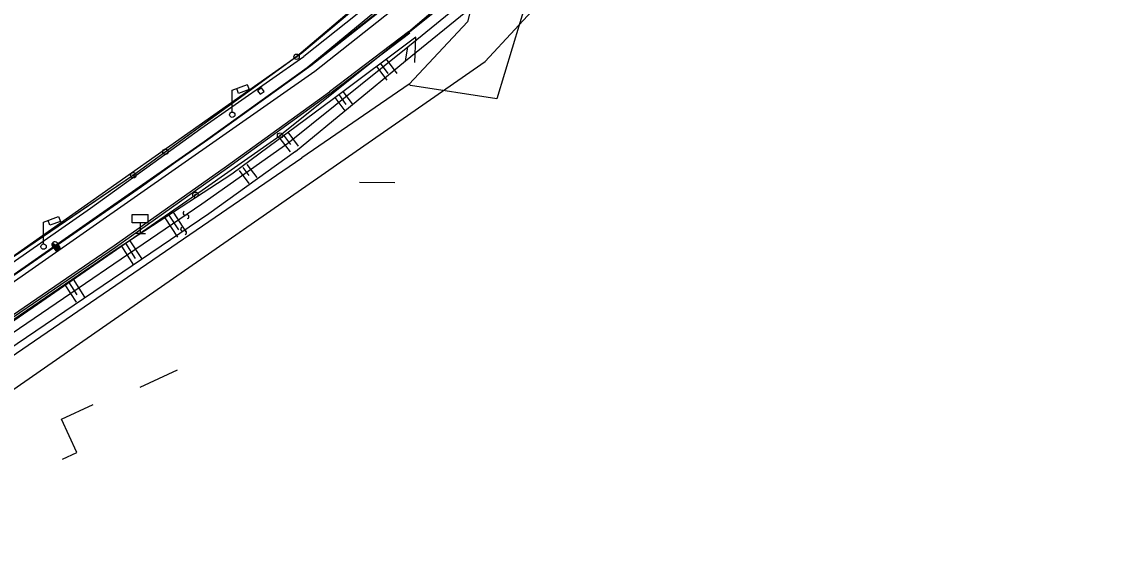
# Model space of a CAD drawing. Extents: x -469926 to -462499, y -1098642 to -1092733.
# Drawn here: x -464150.8 to -463949.9, y -1094829.4 to -1094731.1 of the extents above; entities that cross this region are included whole.
import ezdxf

# ---------------------------------------------------------------- set-up
doc = ezdxf.new("R2010")
doc.units = 0
for name, color, linetype in [('Vrstva 1', 7, 'Continuous'), ('Vrstva 10', 7, 'Continuous'), ('Vrstva 22', 7, 'Continuous'), ('Vrstva 24', 7, 'Continuous'), ('Vrstva 4', 7, 'Continuous'), ('Vrstva 48', 7, 'Continuous'), ('Vrstva 51', 7, 'Continuous'), ('Vrstva 6', 7, 'Continuous'), ('Vrstva 8', 7, 'Continuous')]:
    doc.layers.add(name, color=color, linetype=linetype)

msp = doc.modelspace()

# ---------------------------------------------------------------- linework, layer by layer
at = {"layer": 'Vrstva 1'}
for p, q in [((-464099.78, -1094737.64), (-464070.63, -1094712.89)), ((-464065.54, -1094722.44), (-464102.85, -1094752.24)), ((-464067.41, -1094728.47), (-464068.09, -1094731.14)), ((-464068.09, -1094731.14), (-464078.87, -1094742.74)), ((-464099.78, -1094737.64), (-464130.07, -1094759.61)), ((-464111.72, -1094743.85), (-464108.92, -1094742.77)), ((-464111.72, -1094747.89), (-464111.72, -1094743.85)), ((-464110.55, -1094744.42), (-464110.88, -1094743.53)), ((-464108.59, -1094743.7), (-464110.55, -1094744.42)), ((-464108.93, -1094742.77), (-464108.59, -1094743.7)), ((-464078.87, -1094742.74), (-464098.84, -1094756.41)), ((-464118.55, -1094763.22), (-464102.85, -1094752.24)), ((-464249.66, -1094859.55), (-464098.84, -1094756.41)), ((-464130.07, -1094759.61), (-464222.29, -1094822.31)), ((-464088.1, -1094760.92), (-464081.56, -1094760.96)), ((-464234.19, -1094843.25), (-464118.55, -1094763.22)), ((-464146.72, -1094768.32), (-464143.93, -1094767.24)), ((-464143.93, -1094767.24), (-464143.59, -1094768.16)), ((-464146.72, -1094772.35), (-464146.72, -1094768.32)), ((-464145.55, -1094768.89), (-464145.88, -1094767.99)), ((-464143.59, -1094768.16), (-464145.55, -1094768.89)), ((-464145.15, -1094772.49), (-464145.12, -1094772.29)), ((-464145.15, -1094772.4), (-464144.63, -1094772.48)), ((-464145.15, -1094772.43), (-464144.54, -1094772.52)), ((-464145.15, -1094772.46), (-464144.46, -1094772.57)), ((-464145.15, -1094772.49), (-464144.37, -1094772.61)), ((-464145.15, -1094772.52), (-464144.28, -1094772.66)), ((-464145.14, -1094772.37), (-464144.72, -1094772.43)), ((-464145.14, -1094772.56), (-464144.2, -1094772.7)), ((-464145.14, -1094772.59), (-464144.11, -1094772.75)), ((-464145.13, -1094772.6), (-464145.08, -1094772.24)), ((-464145.13, -1094772.33), (-464144.8, -1094772.39)), ((-464145.13, -1094772.62), (-464144.02, -1094772.79)), ((-464145.12, -1094772.3), (-464144.89, -1094772.34)), ((-464145.11, -1094772.66), (-464145.05, -1094772.26)), ((-464145.11, -1094772.27), (-464144.98, -1094772.29)), ((-464145.11, -1094772.66), (-464143.94, -1094772.84)), ((-464145.1, -1094772.24), (-464145.06, -1094772.25)), ((-464145.1, -1094772.69), (-464143.85, -1094772.88)), ((-464145.09, -1094772.71), (-464145.02, -1094772.27)), ((-464145.08, -1094772.73), (-464143.76, -1094772.93)), ((-464145.06, -1094772.76), (-464144.99, -1094772.29)), ((-464145.06, -1094772.76), (-464143.68, -1094772.97)), ((-464145.04, -1094772.79), (-464144.96, -1094772.3)), ((-464145.01, -1094772.83), (-464144.93, -1094772.32)), ((-464145, -1094772.84), (-464143.67, -1094773.04)), ((-464144.98, -1094772.86), (-464144.9, -1094772.33)), ((-464144.98, -1094772.87), (-464143.7, -1094773.06)), ((-464144.96, -1094772.9), (-464144.87, -1094772.35)), ((-464144.95, -1094772.91), (-464143.74, -1094773.09)), ((-464144.93, -1094772.94), (-464144.84, -1094772.36)), ((-464144.92, -1094772.95), (-464143.77, -1094773.12)), ((-464144.9, -1094772.97), (-464144.81, -1094772.38)), ((-464144.9, -1094772.98), (-464143.81, -1094773.15)), ((-464144.88, -1094773.01), (-464144.78, -1094772.4)), ((-464144.87, -1094773.02), (-464143.85, -1094773.17)), ((-464144.85, -1094773.05), (-464144.75, -1094772.41)), ((-464144.84, -1094773.05), (-464143.88, -1094773.2)), ((-464144.82, -1094773.08), (-464144.72, -1094772.43)), ((-464144.82, -1094773.09), (-464143.92, -1094773.23)), ((-464144.79, -1094773.12), (-464144.69, -1094772.44)), ((-464144.79, -1094773.12), (-464143.95, -1094773.25)), ((-464144.77, -1094773.15), (-464144.66, -1094772.46)), ((-464144.76, -1094773.16), (-464143.99, -1094773.28)), ((-464144.74, -1094773.19), (-464144.63, -1094772.47)), ((-464144.74, -1094773.2), (-464144.03, -1094773.3)), ((-464144.72, -1094773.23), (-464144.6, -1094772.49)), ((-464144.71, -1094773.23), (-464144.06, -1094773.33)), ((-464144.69, -1094773.26), (-464144.57, -1094772.5)), ((-464144.68, -1094773.27), (-464144.1, -1094773.36)), ((-464144.66, -1094773.3), (-464144.54, -1094772.52)), ((-464144.66, -1094773.31), (-464144.14, -1094773.39)), ((-464144.64, -1094773.33), (-464144.51, -1094772.54)), ((-464144.63, -1094773.34), (-464144.17, -1094773.41)), ((-464144.61, -1094773.37), (-464144.48, -1094772.55)), ((-464144.6, -1094773.38), (-464144.21, -1094773.44)), ((-464144.58, -1094773.41), (-464144.46, -1094772.57)), ((-464144.58, -1094773.42), (-464144.24, -1094773.47)), ((-464144.55, -1094773.44), (-464144.42, -1094772.58)), ((-464144.55, -1094773.45), (-464144.28, -1094773.49)), ((-464144.53, -1094773.48), (-464144.4, -1094772.6)), ((-464144.52, -1094773.49), (-464144.32, -1094773.52)), ((-464144.5, -1094773.52), (-464144.36, -1094772.61)), ((-464144.5, -1094773.52), (-464144.35, -1094773.54)), ((-464144.48, -1094773.55), (-464144.34, -1094772.63)), ((-464144.47, -1094773.56), (-464144.39, -1094773.57)), ((-464144.45, -1094773.59), (-464144.31, -1094772.64)), ((-464144.44, -1094773.59), (-464144.42, -1094773.6)), ((-464144.42, -1094773.59), (-464144.28, -1094772.66)), ((-464144.38, -1094773.57), (-464144.25, -1094772.68)), ((-464144.35, -1094773.54), (-464144.22, -1094772.69)), ((-464144.31, -1094773.51), (-464144.19, -1094772.71)), ((-464144.27, -1094773.49), (-464144.16, -1094772.72)), ((-464144.24, -1094773.46), (-464144.13, -1094772.74)), ((-464144.2, -1094773.43), (-464144.1, -1094772.75)), ((-464144.17, -1094773.41), (-464144.07, -1094772.77)), ((-464144.13, -1094773.38), (-464144.04, -1094772.78)), ((-464144.09, -1094773.35), (-464144.01, -1094772.8)), ((-464144.06, -1094773.33), (-464143.98, -1094772.81)), ((-464144.02, -1094773.3), (-464143.95, -1094772.83)), ((-464143.98, -1094773.27), (-464143.92, -1094772.85)), ((-464143.95, -1094773.25), (-464143.89, -1094772.86)), ((-464143.91, -1094773.22), (-464143.86, -1094772.88)), ((-464143.88, -1094773.19), (-464143.83, -1094772.89)), ((-464143.84, -1094773.17), (-464143.8, -1094772.91)), ((-464143.8, -1094773.14), (-464143.77, -1094772.92)), ((-464143.77, -1094773.11), (-464143.74, -1094772.94)), ((-464143.73, -1094773.09), (-464143.71, -1094772.96)), ((-464143.7, -1094773.06), (-464143.68, -1094772.97)), ((-464143.66, -1094773.03), (-464143.65, -1094772.99)), ((-464128.81, -1094798.91), (-464121.89, -1094795.73)), ((-464143.38, -1094804.83), (-464137.55, -1094802.13)), ((-464140.57, -1094811.04), (-464143.38, -1094804.83)), ((-464143.22, -1094812.28), (-464140.57, -1094811.04))]:
    msp.add_line(p, q, dxfattribs=at)
for centre in [(-464111.72, -1094748.39), (-464124.11, -1094755.26), (-464146.72, -1094772.85)]:
    msp.add_circle(centre, 0.5, dxfattribs=at)
at = {"layer": 'Vrstva 10'}
msp.add_lwpolyline([(-463949.92, -1094571.77), (-463961.59, -1094587.74), (-463993.36, -1094626.88), (-464039.11, -1094680.51), (-464049.03, -1094695.48), (-464070.61, -1094712.88), (-464099.75, -1094737.61), (-464130.07, -1094759.6), (-464222.28, -1094822.3), (-464223.79, -1094826.52), (-464253.47, -1094847.87), (-464294.97, -1094871.5), (-464362.91, -1094899.59), (-464374.72, -1094907.97), (-464405.45, -1094923.29), (-464437.25, -1094939.66), (-464484.62, -1094963.62), (-464510.15, -1094974.07)], dxfattribs=at)
at = {"layer": 'Vrstva 22'}
for p, q in [((-464085.29, -1094725.58), (-464098.79, -1094736.94)), ((-464078.99, -1094732.99), (-464068.52, -1094724.06)), ((-464084.5, -1094726.5), (-464098.41, -1094737.6)), ((-464083.02, -1094728.09), (-464097.21, -1094739.26)), ((-464082.96, -1094728.17), (-464097.15, -1094739.34)), ((-464078.99, -1094732.99), (-464093.67, -1094744.11)), ((-464078.78, -1094733.27), (-464093.46, -1094744.39)), ((-464077.66, -1094733.99), (-464092.95, -1094745.43)), ((-464077.86, -1094738.73), (-464077.66, -1094733.99)), ((-464098.79, -1094736.94), (-464117.86, -1094750.41)), ((-464117.52, -1094750.92), (-464098.41, -1094737.6)), ((-464097.21, -1094739.26), (-464116.31, -1094752.98)), ((-464097.15, -1094739.34), (-464116.25, -1094753.06)), ((-464106.31, -1094743.42), (-464107.02, -1094743.94)), ((-464105.82, -1094744.09), (-464106.31, -1094743.42)), ((-464112.78, -1094757.93), (-464093.67, -1094744.11)), ((-464112.58, -1094758.21), (-464093.47, -1094744.39)), ((-464092.95, -1094745.43), (-464111.82, -1094759.4)), ((-464107.02, -1094743.94), (-464106.53, -1094744.6)), ((-464106.53, -1094744.6), (-464105.82, -1094744.09)), ((-464117.86, -1094750.41), (-464138.56, -1094764.95)), ((-464138.01, -1094765.71), (-464117.52, -1094750.92)), ((-464116.31, -1094752.98), (-464136.96, -1094767.39)), ((-464116.25, -1094753.06), (-464136.9, -1094767.47)), ((-464133.6, -1094772.65), (-464112.78, -1094757.93)), ((-464133.4, -1094772.94), (-464112.58, -1094758.22)), ((-464111.82, -1094759.4), (-464133.27, -1094773.41)), ((-464138.56, -1094764.95), (-464157.53, -1094778.31)), ((-464157.1, -1094778.93), (-464138.01, -1094765.71)), ((-464136.96, -1094767.39), (-464155.98, -1094780.63)), ((-464136.9, -1094767.47), (-464155.92, -1094780.71)), ((-464130.31, -1094766.91), (-464127.31, -1094766.91)), ((-464130.31, -1094768.41), (-464130.31, -1094766.91)), ((-464127.31, -1094768.41), (-464127.31, -1094766.91)), ((-464127.31, -1094768.41), (-464130.31, -1094768.41)), ((-464128.81, -1094768.41), (-464128.81, -1094770.41)), ((-464128.81, -1094770.41), (-464129.81, -1094770.41)), ((-464128.81, -1094770.41), (-464127.81, -1094770.41)), ((-464152.48, -1094785.59), (-464133.6, -1094772.65)), ((-464152.28, -1094785.88), (-464133.4, -1094772.94)), ((-464133.27, -1094773.41), (-464152.22, -1094786.37)), ((-464145.09, -1094772.23), (-464143.62, -1094773)), ((-464145.05, -1094772.77), (-464144.43, -1094773.61)), ((-464144.43, -1094773.61), (-464143.63, -1094773.01)), ((-464143.62, -1094773), (-464144.23, -1094772.17)), ((-464143.63, -1094773.01), (-464143.62, -1094773))]:
    msp.add_line(p, q, dxfattribs=at)
for start, end in [(36.4995, 213.7301), (152.418, 216.3856)]:
    msp.add_arc((-464144.64, -1094772.47), 0.508, start, end, dxfattribs=at)
at = {"layer": 'Vrstva 24'}
for centre, radius in [((-464099.78, -1094737.64), 0.5), ((-464099.78, -1094737.64), 0.1), ((-464102.85, -1094752.24), 0.5), ((-464102.85, -1094752.24), 0.1), ((-464130.07, -1094759.61), 0.5), ((-464130.07, -1094759.61), 0.1), ((-464118.55, -1094763.22), 0.5), ((-464118.55, -1094763.22), 0.1)]:
    msp.add_circle(centre, radius, dxfattribs=at)
at = {"layer": 'Vrstva 4'}
for p, q in [((-464068.31, -1094715.31), (-464097.79, -1094739.7)), ((-464066.45, -1094725.5), (-464079.16, -1094735.88)), ((-464056.65, -1094725.65), (-464062.64, -1094745.46)), ((-464079.58, -1094738.41), (-464067.41, -1094728.47)), ((-464079.16, -1094735.88), (-464101.41, -1094753.74)), ((-464079.58, -1094738.41), (-464079.16, -1094735.88)), ((-464097.79, -1094739.7), (-464128.56, -1094761.78)), ((-464099.99, -1094755.21), (-464079.58, -1094738.41)), ((-464078.65, -1094742.99), (-464078.87, -1094742.74)), ((-464062.64, -1094745.46), (-464078.65, -1094742.99)), ((-464101.41, -1094753.74), (-464117.35, -1094764.96)), ((-464099.99, -1094755.21), (-464116.09, -1094766.77)), ((-464128.56, -1094761.78), (-464220.32, -1094825.39)), ((-464117.35, -1094764.96), (-464254.67, -1094858.43)), ((-464116.09, -1094766.77), (-464253.89, -1094860.25))]:
    msp.add_line(p, q, dxfattribs=at)
at = {"layer": 'Vrstva 48'}
for p, q in [((-464084.95, -1094739.44), (-464083.06, -1094741.96)), ((-464082.82, -1094740.73), (-464084.21, -1094738.85)), ((-464083.16, -1094738.11), (-464081.21, -1094740.75)), ((-464092.66, -1094745.22), (-464090.81, -1094747.69)), ((-464090.57, -1094746.46), (-464091.91, -1094744.65)), ((-464091.15, -1094744.15), (-464089.33, -1094746.57)), ((-464101.42, -1094751.64), (-464099.47, -1094754.23)), ((-464102.87, -1094752.79), (-464100.98, -1094755.3)), ((-464100.86, -1094753.92), (-464102.13, -1094752.2)), ((-464108.99, -1094757.6), (-464107.15, -1094760.05)), ((-464110.45, -1094758.74), (-464108.66, -1094761.12)), ((-464108.61, -1094759.64), (-464109.71, -1094758.16)), ((-464124.22, -1094767.5), (-464121.89, -1094771.09)), ((-464123.47, -1094767.01), (-464121.67, -1094769.75)), ((-464122.67, -1094766.49), (-464120.34, -1094770.08)), ((-464130.73, -1094771.75), (-464128.46, -1094775.26)), ((-464132.28, -1094772.77), (-464130.01, -1094776.27)), ((-464129.69, -1094775.06), (-464131.48, -1094772.24)), ((-464142.79, -1094779.92), (-464140.69, -1094783.16)), ((-464140.47, -1094781.79), (-464142.01, -1094779.38)), ((-464141.26, -1094778.88), (-464139.11, -1094782.2))]:
    msp.add_line(p, q, dxfattribs=at)
at = {"layer": 'Vrstva 51'}
for centre, radius, start, end in [((-464120.48, -1094766.64), 0.376, 110.6304, 296.9415), ((-464120.14, -1094767.31), 0.377, 289.9543, 117.6175), ((-464120.92, -1094769.59), 0.376, 110.6304, 296.9415), ((-464120.57, -1094770.26), 0.377, 289.9543, 117.6175)]:
    msp.add_arc(centre, radius, start, end, dxfattribs=at)
at = {"layer": 'Vrstva 6'}
for p, q in [((-464064.79, -1094738.53), (-463980.96, -1094647.68)), ((-464265.22, -1094877.71), (-464064.79, -1094738.53))]:
    msp.add_line(p, q, dxfattribs=at)
at = {"layer": 'Vrstva 8'}
for p, q in [((-464096.41, -1094740.28), (-464082.22, -1094729.11)), ((-464275.39, -1094865.29), (-464096.41, -1094740.28))]:
    msp.add_line(p, q, dxfattribs=at)

doc.saveas('drawing.dxf')
